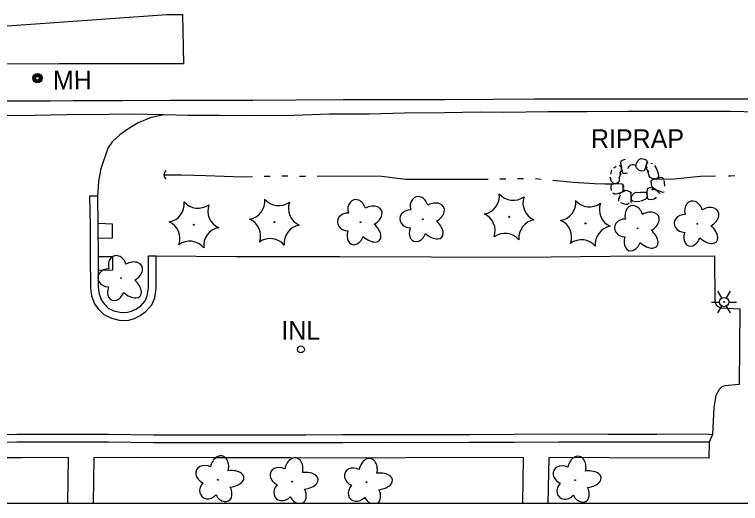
# Model space of a CAD drawing. Extents: x 589250 to 1188077, y 162953 to 363065.
# Drawn here: x 593526.1 to 593759.1, y 183827.4 to 183984.4 of the extents above; entities that cross this region are included whole.
import ezdxf

# ---------------------------------------------------------------- set-up
doc = ezdxf.new("R2010")
doc.units = 0
for name, color, linetype in [('E_AREA', 7, 'Continuous'), ('E_BLD', 7, 'Continuous'), ('E_DRN', 7, 'Continuous'), ('E_DRN_RipRap', 7, 'Continuous'), ('E_DRN_RipRap_Text', 7, 'Continuous'), ('E_DRN_Text', 7, 'Continuous'), ('E_DWY', 7, 'Continuous'), ('E_LAND_Vegetation', 7, 'Continuous'), ('E_LTG', 7, 'Continuous'), ('E_PATH_Sidewalk', 7, 'Continuous'), ('E_RDWY', 7, 'Continuous'), ('E_RDWY_Gravel', 7, 'Continuous'), ('E_UTL_MH', 7, 'Continuous'), ('E_UTL_MH_Text', 7, 'Continuous'), ('E_WTR_FlowLine', 7, 'Continuous')]:
    doc.layers.add(name, color=color, linetype=linetype)

msp = doc.modelspace()

# ---------------------------------------------------------------- linework, layer by layer
at = {"layer": 'E_AREA'}
for p, q in [((593557.56, 183917.12), (593552.8, 183917.31)), ((593557.54, 183912.66), (593557.56, 183917.12)), ((593552.84, 183912.55), (593557.54, 183912.66)), ((593557.66, 183906.63), (593552.87, 183906.61)), ((593557.64, 183902.45), (593557.66, 183906.63)), ((593552.9, 183902.28), (593557.64, 183902.45))]:
    msp.add_line(p, q, dxfattribs=at)
at = {"layer": 'E_BLD'}
msp.add_line((593311.69, 183827.47), (593762.9, 183827.49), dxfattribs=at)
at = {"layer": 'E_DRN'}
msp.add_circle((593618, 183876.85), 1.11, dxfattribs=at)
for centre, radius, start, end in [((593724.59, 183934.36), 1.8, 57.0338, 163.294), ((593575.71, 183932.92), 1.69, 128.4716, 234.7318)]:
    msp.add_arc(centre, radius, start, end, dxfattribs=at)
at = {"layer": 'E_DRN_RipRap'}
for p, q in [((593720.75, 183937.24), (593720.59, 183936.63)), ((593721.32, 183937.64), (593720.75, 183937.24)), ((593722.06, 183937.81), (593721.32, 183937.64)), ((593726.07, 183937.09), (593726.38, 183937.72)), ((593726.38, 183937.72), (593726.69, 183937.96)), ((593726.69, 183937.96), (593727.21, 183938.13)), ((593727.21, 183938.13), (593727.75, 183938.05)), ((593727.75, 183938.05), (593728.47, 183937.89)), ((593728.47, 183937.89), (593728.92, 183937.61)), ((593728.92, 183937.61), (593729.11, 183937.34)), ((593729.11, 183937.34), (593729.09, 183936.84)), ((593718.45, 183935.19), (593719.27, 183935.71)), ((593720.21, 183936.04), (593720.71, 183935.68)), ((593720.59, 183936.63), (593720.71, 183936.28)), ((593720.71, 183936.28), (593720.94, 183935.31)), ((593720.71, 183935.68), (593720.88, 183934.83)), ((593720.88, 183934.83), (593720.79, 183934.16)), ((593720.94, 183935.31), (593721.09, 183934.35)), ((593725.57, 183935.87), (593725.79, 183936.51)), ((593725.63, 183935.32), (593725.57, 183935.87)), ((593725.75, 183935.17), (593725.63, 183935.32)), ((593726.06, 183934.83), (593725.75, 183935.17)), ((593725.79, 183936.51), (593726.07, 183937.09)), ((593726.55, 183934.45), (593726.06, 183934.83)), ((593728.65, 183935.3), (593728.35, 183934.51)), ((593729.09, 183936.84), (593728.65, 183935.3)), ((593729.03, 183936.61), (593728.8, 183935.86)), ((593729.13, 183935.07), (593728.8, 183935.86)), ((593729, 183934.82), (593728.82, 183935.18)), ((593729.7, 183933.87), (593729, 183934.82)), ((593729.43, 183937.07), (593729.03, 183936.61)), ((593730.85, 183936.43), (593730.3, 183936.55)), ((593731.56, 183935.91), (593732.26, 183934.6)), ((593717.5, 183933.16), (593717.87, 183934.44)), ((593720.69, 183933.27), (593720.08, 183931.82)), ((593720.79, 183934.16), (593720.27, 183933.34)), ((593720.72, 183933.45), (593720.44, 183932.89)), ((593721.09, 183934.35), (593721.41, 183933.46)), ((593721.41, 183933.46), (593722.35, 183933.49)), ((593722.35, 183933.49), (593722.9, 183933.56)), ((593727.03, 183934.2), (593726.55, 183934.45)), ((593727.49, 183934.06), (593727.03, 183934.2)), ((593728.18, 183934.15), (593727.49, 183934.06)), ((593728.35, 183934.51), (593728.18, 183934.15)), ((593729.78, 183932.6), (593729.39, 183934.13)), ((593730.15, 183932.1), (593729.78, 183932.6)), ((593732.26, 183934.6), (593732.73, 183933.35)), ((593732.73, 183933.35), (593732.83, 183932.39)), ((593717.75, 183930.78), (593717.25, 183932.17)), ((593717.75, 183930.78), (593718.13, 183930.35)), ((593718.13, 183930.35), (593718.69, 183930.09)), ((593720.13, 183930.63), (593719.47, 183930.09)), ((593720.18, 183931.03), (593720.13, 183930.63)), ((593720.15, 183932.23), (593720.18, 183931.03)), ((593731.01, 183931.65), (593730.15, 183932.1)), ((593731.22, 183931.37), (593730.36, 183930.97)), ((593730.36, 183930.97), (593730.47, 183930.04)), ((593730.46, 183930.19), (593730.5, 183929.64)), ((593731.69, 183931.62), (593731.01, 183931.65)), ((593732.17, 183931.6), (593731.22, 183931.37)), ((593732.52, 183931.86), (593731.69, 183931.62)), ((593733.11, 183931.91), (593732.17, 183931.6)), ((593732.83, 183932.39), (593732.52, 183931.86)), ((593733.45, 183932.06), (593733.11, 183931.91)), ((593734.07, 183931.95), (593733.45, 183932.06)), ((593734.52, 183931.41), (593734.07, 183931.95)), ((593734.78, 183930.31), (593734.64, 183931.05)), ((593734.83, 183929.36), (593734.78, 183930.31)), ((593717.62, 183929.2), (593717.75, 183929.71)), ((593717.66, 183928.46), (593717.62, 183929.2)), ((593717.74, 183927.92), (593717.66, 183928.46)), ((593717.75, 183929.71), (593717.96, 183929.97)), ((593717.96, 183929.97), (593718.45, 183930.09)), ((593718.45, 183930.09), (593720.05, 183930.1)), ((593718.69, 183930.09), (593719.47, 183930.09)), ((593720.05, 183930.1), (593720.89, 183930.03)), ((593720.89, 183930.03), (593721.28, 183929.98)), ((593721.25, 183929.43), (593721.37, 183928.9)), ((593721.28, 183929.98), (593721.57, 183929.34)), ((593721.34, 183927.82), (593721.31, 183927.64)), ((593721.4, 183928.28), (593721.34, 183927.82)), ((593721.37, 183928.9), (593721.4, 183928.28)), ((593722.17, 183927.79), (593721.55, 183928.04)), ((593721.57, 183929.34), (593721.56, 183928.86)), ((593722.87, 183927.77), (593721.89, 183927.85)), ((593729.18, 183927.29), (593729.23, 183928.14)), ((593729.23, 183928.14), (593729.27, 183928.52)), ((593729.27, 183928.52), (593729.9, 183928.83)), ((593729.9, 183928.83), (593730.38, 183928.83)), ((593730.38, 183928.83), (593730.91, 183928.75)), ((593730.5, 183929.64), (593730.87, 183928.73)), ((593730.72, 183928.11), (593731.14, 183928.28)), ((593730.87, 183928.73), (593731.09, 183928.11)), ((593730.91, 183928.75), (593731.5, 183928.53)), ((593730.98, 183928.81), (593732.04, 183928.11)), ((593731.14, 183928.28), (593731.31, 183928.34)), ((593731.31, 183928.34), (593731.86, 183928.2)), ((593731.86, 183928.2), (593732.38, 183927.78)), ((593732.04, 183928.11), (593732.7, 183927.9)), ((593732.7, 183927.9), (593733.51, 183927.6)), ((593734.79, 183929.22), (593734.83, 183929.36)), ((593718.61, 183926.73), (593718.15, 183927.01)), ((593718.99, 183926.65), (593718.61, 183926.73)), ((593719.67, 183926.82), (593718.99, 183926.65)), ((593720.3, 183926.98), (593719.67, 183926.82)), ((593720.19, 183925.58), (593719.94, 183925.01)), ((593720.54, 183926.38), (593720.19, 183925.58)), ((593720.75, 183927.12), (593720.25, 183926.65)), ((593720.92, 183927.24), (593720.3, 183926.98)), ((593721.88, 183927.7), (593720.75, 183927.12)), ((593721.31, 183927.64), (593720.92, 183927.24)), ((593723.38, 183927.55), (593722.87, 183927.77)), ((593724.21, 183927.13), (593723.38, 183927.55)), ((593724.04, 183926.23), (593723.89, 183927.16)), ((593724.01, 183925.26), (593724.04, 183926.23)), ((593724.16, 183925.72), (593724.37, 183926.36)), ((593724.17, 183924.85), (593724.16, 183925.72)), ((593724.37, 183926.36), (593725.03, 183927.07)), ((593725.03, 183927.07), (593725.61, 183927.3)), ((593725.61, 183927.3), (593727.19, 183927.26)), ((593727.05, 183927.33), (593728.25, 183927.39)), ((593728.25, 183927.39), (593728.65, 183927.35)), ((593728.65, 183927.35), (593729.21, 183926.71)), ((593728.99, 183925.36), (593729.23, 183925.93)), ((593729.23, 183925.69), (593729.18, 183927.29)), ((593729.23, 183925.93), (593729.21, 183926.71)), ((593729.37, 183925.21), (593729.23, 183925.69)), ((593732.08, 183925.69), (593731.86, 183925.36)), ((593732.38, 183927.78), (593732.83, 183927.32)), ((593732.83, 183927.32), (593733.32, 183926.81)), ((593733.51, 183927.6), (593734.1, 183927.38)), ((593734.1, 183927.38), (593734.58, 183927.42)), ((593719.94, 183925.01), (593719.95, 183924.53)), ((593719.95, 183924.53), (593720.03, 183924.4)), ((593720.65, 183924.03), (593721.52, 183923.65)), ((593721.52, 183923.65), (593722.25, 183923.44)), ((593722.25, 183923.44), (593722.94, 183923.5)), ((593722.94, 183923.5), (593723.38, 183923.96)), ((593724.06, 183924.26), (593724.01, 183925.26)), ((593724.12, 183923.9), (593724.06, 183924.26)), ((593724.6, 183924.41), (593724.17, 183924.85)), ((593725.56, 183924.25), (593724.6, 183924.41)), ((593726.89, 183924.37), (593725.56, 183924.25)), ((593728.57, 183924.97), (593727.19, 183924.43)), ((593728.57, 183924.97), (593728.99, 183925.36)), ((593729.63, 183925), (593729.37, 183925.21)), ((593730.15, 183924.88), (593729.63, 183925)), ((593730.88, 183924.95), (593730.15, 183924.88)), ((593731.43, 183925.05), (593730.88, 183924.95)), ((593731.86, 183925.36), (593731.43, 183925.05))]:
    msp.add_line(p, q, dxfattribs=at)
at = {"layer": 'E_DWY'}
for p, q in [((593569.95, 183951.3), (593565.79, 183949.55)), ((593574.11, 183952.13), (593569.95, 183951.3)), ((593565.79, 183949.55), (593562.45, 183947.61)), ((593562.45, 183947.61), (593559.88, 183945.77)), ((593559.88, 183945.77), (593557.37, 183943.54)), ((593557.37, 183943.54), (593556.03, 183941.46)), ((593556.03, 183941.46), (593553.76, 183934.85)), ((593553.76, 183934.85), (593553.05, 183930.87)), ((593553.05, 183930.87), (593552.67, 183926.1)), ((593552.67, 183926.1), (593550.17, 183926.06)), ((593550.17, 183926.06), (593550.31, 183916.56)), ((593552.67, 183926.1), (593552.81, 183916.58)), ((593550.31, 183916.56), (593550.37, 183906.9)), ((593552.81, 183916.58), (593552.87, 183906.91)), ((593550.37, 183906.9), (593550.43, 183896.66)), ((593552.87, 183906.91), (593552.93, 183896.83)), ((593569.04, 183906.95), (593571.54, 183906.95)), ((593569.07, 183896.58), (593569.04, 183906.95)), ((593571.54, 183906.95), (593597.33, 183906.69)), ((593571.58, 183896.37), (593571.54, 183906.95)), ((593717.33, 183906.81), (593750.84, 183906.92)), ((593750.84, 183906.92), (593750.93, 183892.08)), ((593597.33, 183906.69), (593630.49, 183906.64)), ((593630.49, 183906.64), (593659.86, 183906.57)), ((593659.86, 183906.57), (593688.8, 183906.52)), ((593688.8, 183906.52), (593717.33, 183906.81)), ((593550.43, 183896.66), (593550.76, 183894.02)), ((593552.93, 183896.83), (593553.21, 183894.63)), ((593568.65, 183894.1), (593569.07, 183896.58)), ((593571.07, 183893.41), (593571.58, 183896.37)), ((593550.76, 183894.02), (593551.75, 183891.48)), ((593553.21, 183894.63), (593553.97, 183892.67)), ((593568, 183892.51), (593568.65, 183894.1)), ((593570.15, 183891.17), (593571.07, 183893.41)), ((593551.75, 183891.48), (593552.9, 183889.86)), ((593553.97, 183892.67), (593554.82, 183891.48)), ((593554.82, 183891.48), (593556.18, 183890.13)), ((593565.18, 183889.89), (593566.57, 183890.89)), ((593566.57, 183890.89), (593568, 183892.51)), ((593568.26, 183889.02), (593570.15, 183891.17)), ((593750.93, 183892.08), (593751.28, 183891.15)), ((593751.28, 183891.15), (593752.03, 183890.56)), ((593752.03, 183890.56), (593752.9, 183890.23)), ((593552.9, 183889.86), (593554.7, 183888.08)), ((593556.18, 183890.13), (593558, 183889.22)), ((593558, 183889.22), (593560.38, 183888.7)), ((593560.38, 183888.7), (593562.36, 183888.77)), ((593562.36, 183888.77), (593563.63, 183889.15)), ((593563.63, 183889.15), (593565.18, 183889.89)), ((593566.45, 183887.73), (593568.26, 183889.02)), ((593752.9, 183890.23), (593758.97, 183889.85)), ((593758.97, 183889.85), (593758.69, 183865.57)), ((593554.7, 183888.08), (593557.16, 183886.85)), ((593557.16, 183886.85), (593560.14, 183886.19)), ((593560.14, 183886.19), (593562.77, 183886.28)), ((593562.77, 183886.28), (593564.53, 183886.81)), ((593564.53, 183886.81), (593566.45, 183887.73)), ((593754.12, 183865.2), (593753.14, 183864.83)), ((593758.69, 183865.57), (593754.12, 183865.2)), ((593752.27, 183863.96), (593751.22, 183862.03)), ((593753.14, 183864.83), (593752.27, 183863.96)), ((593751.22, 183862.03), (593750.57, 183858.18)), ((593750.57, 183858.18), (593750.12, 183849.59)), ((593526.78, 183849.54), (593514.84, 183849.43)), ((593543.1, 183849.6), (593526.78, 183849.54)), ((593556.27, 183849.54), (593543.1, 183849.6)), ((593570.71, 183849.37), (593556.27, 183849.54)), ((593582.84, 183849.37), (593570.71, 183849.37)), ((593602.47, 183849.37), (593582.84, 183849.37)), ((593619.61, 183849.35), (593602.47, 183849.37)), ((593631.41, 183849.42), (593619.61, 183849.35)), ((593644.74, 183849.47), (593631.41, 183849.42)), ((593658.61, 183849.41), (593644.74, 183849.47)), ((593672.09, 183849.43), (593658.61, 183849.41)), ((593686.42, 183849.5), (593672.09, 183849.43)), ((593700.85, 183849.64), (593686.42, 183849.5)), ((593716.64, 183849.57), (593700.85, 183849.64)), ((593732.29, 183849.58), (593716.64, 183849.57)), ((593749.02, 183849.62), (593732.29, 183849.58)), ((593749.02, 183849.62), (593750.12, 183849.59)), ((593750.12, 183849.59), (593749.03, 183847.12)), ((593526.8, 183847.04), (593514.86, 183846.93)), ((593543.1, 183847.1), (593526.8, 183847.04)), ((593556.25, 183847.04), (593543.1, 183847.1)), ((593570.69, 183846.87), (593556.25, 183847.04)), ((593582.84, 183846.87), (593570.69, 183846.87)), ((593602.46, 183846.87), (593582.84, 183846.87)), ((593619.61, 183846.85), (593602.46, 183846.87)), ((593631.43, 183846.92), (593619.61, 183846.85)), ((593644.73, 183846.97), (593631.43, 183846.92)), ((593658.61, 183846.91), (593644.73, 183846.97)), ((593672.1, 183846.93), (593658.61, 183846.91)), ((593686.44, 183847), (593672.1, 183846.93)), ((593700.85, 183847.14), (593686.44, 183847)), ((593716.64, 183847.07), (593700.85, 183847.14)), ((593732.29, 183847.08), (593716.64, 183847.07)), ((593749.03, 183847.12), (593732.29, 183847.08))]:
    msp.add_line(p, q, dxfattribs=at)
at = {"layer": 'E_LAND_Vegetation'}
for centre, radius in [((593657.16, 183918.66), 0.128), ((593684.83, 183919.42), 0.167), ((593583.66, 183916.89), 0.167), ((593609.51, 183917.74), 0.167), ((593637.16, 183917.68), 0.128), ((593709.37, 183917.33), 0.167), ((593745.28, 183917.21), 0.128), ((593726.11, 183915.73), 0.128), ((593560.26, 183899.73), 0.128), ((593591.33, 183835.03), 0.128), ((593706.04, 183834.91), 0.128), ((593615.17, 183834.41), 0.128), ((593639.05, 183834.22), 0.128)]:
    msp.add_circle(centre, radius, dxfattribs=at)
for centre, radius, start, end in [((593675.84, 183926.13), 5.9, 280.2764, 6.0413), ((593686.17, 183930.61), 5.9, 220.281, 306.046), ((593695.2, 183923.85), 5.9, 160.2811, 246.046), ((593574.67, 183923.6), 5.9, 280.2764, 6.0413), ((593585, 183928.09), 5.9, 220.281, 306.046), ((593594.02, 183921.33), 5.9, 160.2811, 246.046), ((593600.52, 183924.45), 5.9, 280.2764, 6.0413), ((593610.85, 183928.93), 5.9, 220.281, 306.046), ((593619.88, 183922.17), 5.9, 160.2811, 246.046), ((593700.38, 183924.04), 5.9, 280.2764, 6.0413), ((593710.71, 183928.53), 5.9, 220.281, 306.046), ((593719.73, 183921.77), 5.9, 160.2811, 246.046), ((593599.15, 183913.3), 5.9, 340.281, 66.046), ((593674.46, 183914.98), 5.9, 340.281, 66.046), ((593573.29, 183912.46), 5.9, 340.281, 66.046), ((593618.54, 183910.97), 5.91, 100.3208, 185.9969), ((593693.86, 183912.65), 5.91, 100.3208, 185.9969), ((593699, 183912.9), 5.9, 340.281, 66.046), ((593718.4, 183910.57), 5.91, 100.3208, 185.9969), ((593592.69, 183910.13), 5.91, 100.3208, 185.9969), ((593683.49, 183908.22), 5.9, 40.2811, 126.046), ((593582.32, 183905.7), 5.9, 40.2811, 126.046), ((593608.17, 183906.54), 5.9, 40.2811, 126.046), ((593708.02, 183906.14), 5.9, 40.2811, 126.046)]:
    msp.add_arc(centre, radius, start, end, dxfattribs=at)
for centre, major_axis, ratio, start_param, end_param in [((593655.98, 183922.38), (0.96, -3.49), 0.782863, 1.570796, 4.712389), ((593635.97, 183921.4), (0.96, -3.49), 0.782863, 1.570796, 4.712389), ((593640.12, 183919.6), (-3.69, -2.05), 0.691916, 1.570796, 4.712389), ((593660.13, 183920.58), (-3.69, -2.05), 0.691916, 1.570796, 4.712389), ((593724.92, 183919.45), (0.96, -3.49), 0.782863, 1.570796, 4.712389), ((593744.1, 183920.93), (0.96, -3.49), 0.782863, 1.570796, 4.712389), ((593653.18, 183918.76), (3.45, -0.08), 0.832022, 1.570796, 4.712389), ((593729.07, 183917.65), (-3.69, -2.05), 0.691916, 1.570796, 4.712389), ((593748.25, 183919.13), (-3.69, -2.05), 0.691916, 1.570796, 4.712389), ((593633.18, 183917.78), (3.45, -0.08), 0.832022, 1.570796, 4.712389), ((593722.12, 183915.83), (3.45, -0.08), 0.832022, 1.570796, 4.712389), ((593741.3, 183917.31), (3.45, -0.08), 0.832022, 1.570796, 4.712389), ((593639.77, 183915.09), (-3.51, 3.2), 0.560249, 1.570796, 4.712389), ((593659.77, 183916.07), (-3.51, 3.2), 0.560249, 1.570796, 4.712389), ((593747.89, 183914.62), (-3.51, 3.2), 0.560249, 1.570796, 4.712389), ((593635.55, 183914), (1.26, 3.4), 0.716896, 1.570796, 4.712389), ((593655.55, 183914.98), (1.26, 3.4), 0.716896, 1.570796, 4.712389), ((593728.72, 183913.14), (-3.51, 3.2), 0.560249, 1.570796, 4.712389), ((593743.67, 183913.54), (1.26, 3.4), 0.716896, 1.570796, 4.712389), ((593724.49, 183912.06), (1.26, 3.4), 0.716896, 1.570796, 4.712389), ((593559.07, 183903.45), (0.96, -3.49), 0.782863, 1.570796, 4.712389), ((593563.22, 183901.65), (-3.69, -2.05), 0.691916, 1.570796, 4.712389), ((593556.28, 183899.83), (3.45, -0.08), 0.832022, 1.570796, 4.712389), ((593562.87, 183897.14), (-3.51, 3.2), 0.560249, 1.570796, 4.712389), ((593558.65, 183896.06), (1.26, 3.4), 0.716896, 1.570796, 4.712389), ((593591.84, 183838.53), (-0.88, -4.13), 0.691916, 1.570796, 4.712389), ((593615.68, 183837.91), (-0.88, -4.13), 0.691916, 1.570796, 4.712389), ((593639.56, 183837.71), (-0.88, -4.13), 0.691916, 1.570796, 4.712389), ((593706.55, 183838.41), (-0.88, -4.13), 0.691916, 1.570796, 4.712389), ((593587.75, 183836.59), (3.25, -1.58), 0.782863, 1.570796, 4.712389), ((593611.59, 183835.98), (3.25, -1.58), 0.782863, 1.570796, 4.712389), ((593702.46, 183836.47), (3.25, -1.58), 0.782863, 1.570796, 4.712389), ((593595, 183835.29), (-4.72, -0.53), 0.560249, 1.570796, 4.712389), ((593618.84, 183834.67), (-4.72, -0.53), 0.560249, 1.570796, 4.712389), ((593635.47, 183835.78), (3.25, -1.58), 0.782863, 1.570796, 4.712389), ((593642.72, 183834.48), (-4.72, -0.53), 0.560249, 1.570796, 4.712389), ((593709.71, 183835.17), (-4.72, -0.53), 0.560249, 1.570796, 4.712389), ((593588.63, 183832.1), (2.34, 2.54), 0.832022, 1.570796, 4.712389), ((593593.03, 183831.4), (-1.73, 3.19), 0.716896, 1.570796, 4.712389), ((593612.47, 183831.49), (2.34, 2.54), 0.832022, 1.570796, 4.712389), ((593636.35, 183831.29), (2.34, 2.54), 0.832022, 1.570796, 4.712389), ((593703.34, 183831.98), (2.34, 2.54), 0.832022, 1.570796, 4.712389), ((593707.74, 183831.28), (-1.73, 3.19), 0.716896, 1.570796, 4.712389), ((593616.87, 183830.78), (-1.73, 3.19), 0.716896, 3.034858, 4.712389), ((593640.75, 183830.59), (-1.73, 3.19), 0.716896, 3.203521, 4.712389), ((593616.87, 183830.78), (-1.73, 3.19), 0.716896, 1.570796, 2.506172), ((593640.75, 183830.59), (-1.73, 3.19), 0.716896, 1.570796, 2.337509)]:
    msp.add_ellipse(centre, major_axis=major_axis, ratio=ratio, start_param=start_param, end_param=end_param, dxfattribs=at)
at = {"layer": 'E_LTG'}
for p, q in [((593753.13, 183893.38), (593751.88, 183895.54)), ((593754.63, 183893.38), (593755.88, 183895.55)), ((593749.88, 183892.07), (593752.38, 183892.08)), ((593751.89, 183888.61), (593753.13, 183890.78)), ((593755.89, 183888.62), (593754.63, 183890.78)), ((593755.38, 183892.08), (593757.88, 183892.08))]:
    msp.add_line(p, q, dxfattribs=at)
for radius in [1.5, 0.125]:
    msp.add_circle((593753.88, 183892.08), radius, dxfattribs=at)
at = {"layer": 'E_PATH_Sidewalk'}
for p, q in [((593749.03, 183847.12), (593748.94, 183841.91)), ((593528.4, 183842.1), (593503.49, 183841.92)), ((593543.35, 183842.14), (593528.4, 183842.1)), ((593543.2, 183827.48), (593543.35, 183842.14)), ((593551.51, 183842.07), (593551.27, 183827.48)), ((593565.51, 183842.2), (593551.51, 183842.07)), ((593590.22, 183842.1), (593565.51, 183842.2)), ((593614.53, 183842.01), (593590.22, 183842.1)), ((593638.99, 183841.97), (593614.53, 183842.01)), ((593664.06, 183842.17), (593638.99, 183841.97)), ((593689.45, 183842.11), (593664.06, 183842.17)), ((593689.27, 183827.48), (593689.45, 183842.11)), ((593697.63, 183842.18), (593697.3, 183827.48)), ((593717.02, 183842.05), (593697.63, 183842.18)), ((593748.94, 183841.91), (593717.02, 183842.05))]:
    msp.add_line(p, q, dxfattribs=at)
at = {"layer": 'E_RDWY'}
for p, q in [((593520.65, 183980.47), (593575.01, 183984.34)), ((593575.01, 183984.34), (593580.02, 183984.36)), ((593580.02, 183984.36), (593580.31, 183968.57)), ((593540.41, 183968.56), (593497.54, 183968.29)), ((593580.31, 183968.57), (593540.41, 183968.56)), ((593537.66, 183956.6), (593521.95, 183956.59)), ((593544.88, 183956.67), (593537.66, 183956.6)), ((593560.84, 183956.7), (593544.88, 183956.67)), ((593576.19, 183956.74), (593560.84, 183956.7)), ((593590.14, 183956.73), (593576.19, 183956.74)), ((593602.62, 183956.73), (593590.14, 183956.73)), ((593616.37, 183956.9), (593602.62, 183956.73)), ((593631.53, 183956.94), (593616.37, 183956.9)), ((593646.46, 183956.95), (593631.53, 183956.94)), ((593664.21, 183957.03), (593646.46, 183956.95)), ((593679.63, 183957.12), (593664.21, 183957.03)), ((593693.04, 183957.14), (593679.63, 183957.12)), ((593707.28, 183957.18), (593693.04, 183957.14)), ((593721.07, 183957.18), (593707.28, 183957.18)), ((593737.11, 183957.16), (593721.07, 183957.18)), ((593753.34, 183957.17), (593737.11, 183957.16)), ((593771.72, 183957.24), (593753.34, 183957.17))]:
    msp.add_line(p, q, dxfattribs=at)
at = {"layer": 'E_RDWY_Gravel'}
for p, q in [((593532.52, 183951.95), (593521.43, 183951.81)), ((593542.93, 183952.11), (593532.52, 183951.95)), ((593556.35, 183952.26), (593542.93, 183952.11)), ((593563.64, 183952.33), (593556.35, 183952.26)), ((593574.11, 183952.13), (593563.64, 183952.33)), ((593581.72, 183951.99), (593574.11, 183952.13)), ((593591.75, 183952), (593581.72, 183951.99)), ((593602.02, 183951.8), (593591.75, 183952)), ((593615.87, 183952), (593602.02, 183951.8)), ((593627.09, 183952.34), (593615.87, 183952)), ((593639.93, 183952.36), (593627.09, 183952.34)), ((593651.28, 183952.65), (593639.93, 183952.36)), ((593664.1, 183952.77), (593651.28, 183952.65)), ((593675.63, 183953.01), (593664.1, 183952.77)), ((593683.1, 183952.93), (593675.63, 183953.01)), ((593697.34, 183953.12), (593683.1, 183952.93)), ((593709.93, 183953.09), (593697.34, 183953.12)), ((593723, 183953.24), (593709.93, 183953.09)), ((593734.4, 183953.25), (593723, 183953.24)), ((593744.38, 183953.23), (593734.4, 183953.25)), ((593755.86, 183953.21), (593744.38, 183953.23)), ((593766.25, 183952.93), (593755.86, 183953.21))]:
    msp.add_line(p, q, dxfattribs=at)
at = {"layer": 'E_UTL_MH'}
for centre, radius in [((593533.44, 183963.94), 1.5), ((593533.45, 183963.93), 1.22), ((593533.44, 183963.92), 0.968), ((593533.41, 183963.91), 0.605)]:
    msp.add_circle(centre, radius, dxfattribs=at)
at = {"layer": 'E_WTR_FlowLine'}
for p, q in [((593574.02, 183932.88), (593579.6, 183932.92)), ((593579.6, 183932.92), (593587.44, 183932.71)), ((593587.44, 183932.71), (593599.25, 183932.24)), ((593606.24, 183932.44), (593608.13, 183932.5)), ((593611.91, 183932.53), (593613.81, 183932.53)), ((593617.59, 183932.52), (593619.49, 183932.51)), ((593623.28, 183932.52), (593633.91, 183932.59)), ((593633.91, 183932.59), (593644.02, 183932.49)), ((593644.02, 183932.49), (593648.14, 183931.96)), ((593746.25, 183932.46), (593751.1, 183932.53)), ((593755.24, 183932.59), (593755.94, 183932.6)), ((593755.94, 183932.6), (593757.3, 183932.65)), ((593599.25, 183932.24), (593602.45, 183932.33)), ((593648.14, 183931.96), (593650.68, 183931.66)), ((593650.68, 183931.66), (593651.57, 183931.56)), ((593651.57, 183931.56), (593657.89, 183931.53)), ((593657.89, 183931.53), (593663.43, 183931.5)), ((593663.43, 183931.5), (593668.28, 183931.48)), ((593668.28, 183931.48), (593678.13, 183931.51)), ((593681.91, 183931.57), (593683.81, 183931.61)), ((593687.59, 183931.7), (593689.49, 183931.74)), ((593693.27, 183931.71), (593695.16, 183931.56)), ((593698.93, 183931.23), (593705.39, 183930.6)), ((593705.39, 183930.6), (593712.27, 183930.13)), ((593712.27, 183930.13), (593715.7, 183930.02)), ((593718.51, 183930), (593719.7, 183930.22)), ((593731.21, 183931.55), (593737.89, 183931.65)), ((593737.89, 183931.65), (593746.25, 183932.46)), ((593715.7, 183930.02), (593718.51, 183930))]:
    msp.add_line(p, q, dxfattribs=at)

# ---------------------------------------------------------------- texts
at = {"layer": 'E_DRN_RipRap_Text'}
msp.add_text('RIPRAP', height=6, rotation=0.0697, dxfattribs=at).set_placement((593711.14, 183941.49))
at = {"layer": 'E_DRN_Text'}
msp.add_text('INL', height=6, rotation=0.0697, dxfattribs=at).set_placement((593611.75, 183879.95))
at = {"layer": 'E_UTL_MH_Text'}
msp.add_text('MH', height=6, rotation=0.0697, dxfattribs=at).set_placement((593538.41, 183960.29))

doc.saveas('drawing.dxf')
